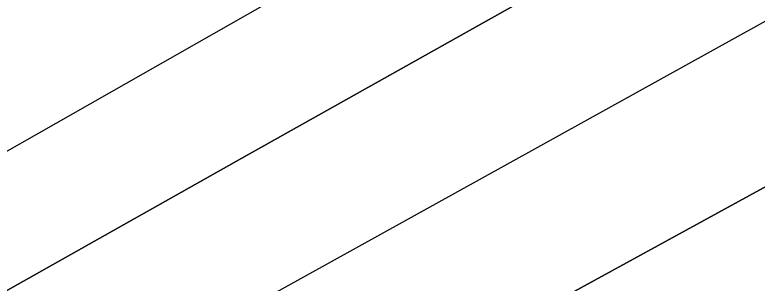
# Model space of a CAD drawing. Extents: x 3445503 to 3483459, y 540493 to 566012.
# Drawn here: x 3477357.3 to 3477462.8, y 552118.9 to 552157 of the extents above; entities that cross this region are included whole.
import ezdxf

# ---------------------------------------------------------------- set-up
doc = ezdxf.new("R2010")
doc.units = 0
for name, color, linetype in [('V-RIVR-EDGE', 7, 'Continuous'), ('V-TOPO-DPTH', 7, 'Continuous'), ('V-TOPO-MINR', 7, 'Continuous'), ('V-TOPO-WATR', 7, 'Continuous')]:
    doc.layers.add(name, color=color, linetype=linetype)

msp = doc.modelspace()

# ---------------------------------------------------------------- linework, layer by layer
at = {"layer": 'V-RIVR-EDGE'}
msp.add_spline([(3477967.3848833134, 552440.8059690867), (3477956.324274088, 552434.4645256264), (3477946.922800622, 552428.2304005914), (3477938.2208844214, 552423.7327046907), (3477929.172198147, 552419.58349804), (3477921.163822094, 552414.388823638), (3477919.4179374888, 552411.2644546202), (3477918.3664526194, 552407.7907367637), (3477915.2291897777, 552404.3221764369), (3477908.61305155, 552399.8193230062), (3477903.741938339, 552398.0932089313), (3477897.8270765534, 552396.0220439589), (3477895.3893709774, 552394.2899127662), (3477890.1714876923, 552392.9122879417), (3477887.3861524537, 552391.1810163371), (3477883.9004003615, 552387.3656859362), (3477874.497207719, 552380.4363015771), (3477864.3996153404, 552373.8562660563), (3477857.0907965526, 552370.3980207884), (3477852.909785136, 552366.5844095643), (3477848.381144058, 552362.7716579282), (3477844.5451835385, 552357.9142981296), (3477836.8938926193, 552356.5426904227), (3477833.4090001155, 552353.0749896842), (3477830.613349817, 552347.1721621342), (3477822.605833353, 552342.3251173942), (3477810.0688162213, 552333.3176913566), (3477792.657247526, 552321.1936325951), (3477781.52192369, 552316.7019538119), (3477774.9023471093, 552310.8085817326), (3477768.981468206, 552306.3040091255), (3477763.756708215, 552302.1453470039), (3477759.9310627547, 552301.4595431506), (3477756.0985405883, 552297.9927020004), (3477741.122958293, 552286.9055151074), (3477723.7062320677, 552272.6956783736), (3477708.732368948, 552262.3037508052), (3477698.9806870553, 552255.0275963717), (3477689.5869498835, 552251.922138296), (3477683.6652113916, 552247.0699360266), (3477677.043915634, 552240.4813046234), (3477664.1601284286, 552231.8223678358), (3477659.2829980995, 552227.6628461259), (3477652.325247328, 552225.5942599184), (3477646.05759835, 552221.4381765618), (3477633.1695132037, 552211.0410914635), (3477593.4640879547, 552180.5476742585), (3477582.3218874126, 552173.2749581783), (3477570.133359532, 552164.6143022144), (3477532.8716569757, 552138.2864238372), (3477506.055176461, 552118.5377213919), (3477500.1351571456, 552114.3807784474), (3477492.8237595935, 552109.879644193), (3477485.8591321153, 552105.0300206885), (3477479.9494278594, 552105.044633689), (3477473.686936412, 552102.974328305), (3477446.1786349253, 552084.6178636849), (3477429.4631851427, 552072.8397154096), (3477413.0962246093, 552061.4083372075), (3477403.3445427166, 552054.1321827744), (3477399.864807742, 552052.7502600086), (3477395.341324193, 552051.0232863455), (3477385.9467274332, 552047.5701986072), (3477366.105189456, 552036.8426756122), (3477295.433217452, 551995.3016125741), (3477256.0874561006, 551969.6741510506), (3477245.9924424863, 551964.1370045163), (3477236.5866710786, 551956.1647311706), (3477232.406519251, 551952.6987496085), (3477223.3586925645, 551948.89717262), (3477210.8268329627, 551941.975524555), (3477195.5096381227, 551933.3226048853), (3477189.23941038, 551928.1236325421), (3477182.2756424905, 551923.6216386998), (3477175.6646617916, 551921.2045632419), (3477171.836437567, 551919.4758704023), (3477168.3515450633, 551916.0081696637), (3477159.6496288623, 551911.5104737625), (3477143.6328767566, 551901.1211249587), (3477124.4848789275, 551889.6966234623), (3477117.871319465, 551886.2366590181), (3477112.3066661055, 551885.2075234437), (3477107.4346933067, 551883.1337797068), (3477100.8211338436, 551879.6738152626), (3477094.5517656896, 551874.8224725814), (3477091.412783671, 551870.6586529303), (3477085.147713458, 551867.54545856), (3477074.3548617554, 551860.9671422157), (3477058.344126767, 551853.011201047), (3477036.0640236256, 551840.203917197), (3477024.5707550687, 551831.5415420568), (3477014.1263926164, 551825.3099957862), (3477007.5162715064, 551823.2405499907), (3476990.806838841, 551813.8958093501), (3476960.862550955, 551794.5024728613), (3476943.4492630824, 551781.6831547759), (3476927.7818598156, 551771.9882057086), (3476905.500897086, 551758.8332921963), (3476879.0389229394, 551741.8647674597), (3476864.071076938, 551733.9062475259), (3476854.3211142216, 551727.325352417), (3476848.0526056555, 551722.8216393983), (3476839.70175747, 551719.7136025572), (3476833.4427043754, 551719.0338158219), (3476830.31231824, 551718.3462927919), (3476827.173336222, 551714.182473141), (3476822.9949035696, 551711.4117509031), (3476800.371468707, 551700.343474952), (3476764.179302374, 551684.7895373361), (3476719.29037737, 551666.8236817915), (3476694.587181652, 551658.1939710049), (3476687.274064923, 551652.9975774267), (3476681.7085519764, 551651.6208121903), (3476674.7516607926, 551649.8998556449), (3476665.709851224, 551648.5316862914), (3476648.669121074, 551645.7927688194), (3476639.2779626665, 551643.7301997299), (3476627.4490986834, 551639.9354994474), (3476617.009034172, 551635.4421014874), (3476607.2625098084, 551630.2517250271), (3476595.080858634, 551624.3721063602), (3476590.5590942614, 551623.3403920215), (3476578.3920560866, 551623.3704776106), (3476574.5664106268, 551622.6846737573), (3476569.6944378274, 551620.6109300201), (3476563.7744185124, 551616.4539870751), (3476559.595126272, 551613.3356351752), (3476542.5552557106, 551610.944347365), (3476516.4692776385, 551605.4467418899), (3476500.8139086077, 551600.6186080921), (3476493.860455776, 551600.2881701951), (3476490.382439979, 551599.6015067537), (3476484.8160674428, 551597.8771118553), (3476475.769959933, 551594.7707941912), (3476466.7143969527, 551587.8405502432), (3476459.750629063, 551583.3385564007), (3476454.1842565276, 551581.6141615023), (3476446.5243697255, 551576.7662571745), (3476440.255001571, 551571.9149144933), (3476435.0311011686, 551568.1038820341), (3476422.854607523, 551564.3100413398), (3476402.3126526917, 551551.4984595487), (3476381.420489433, 551537.6448483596), (3476372.0198755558, 551531.7583529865), (3476359.8339264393, 551524.140586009), (3476350.7740655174, 551515.4721937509), (3476342.071289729, 551510.6268681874), (3476327.10172455, 551501.9730889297), (3476312.481508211, 551494.0137094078), (3476294.027910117, 551482.2398590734), (3476278.3630856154, 551473.5877989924), (3476258.5155305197, 551460.4268683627), (3476247.7175212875, 551451.7627740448), (3476240.7477362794, 551444.8273725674), (3476231.3445436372, 551437.8979882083), (3476220.5534111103, 551432.0149311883), (3476209.412070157, 551425.0898447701), (3476201.752183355, 551420.2419404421), (3476188.86323862, 551409.4972256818), (3476180.8488454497, 551401.8691436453), (3476169.01310476, 551395.2934060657), (3476157.8666062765, 551386.2825416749), (3476151.592940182, 551379.6930506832), (3476140.805246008, 551375.200512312), (3476129.659607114, 551366.5372775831), (3476121.6409160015, 551357.171047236), (3476113.974152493, 551349.5421056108), (3476103.18130079, 551342.9637892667), (3476089.95590104, 551336.7391197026), (3476064.211535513, 551328.8072470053), (3476038.8070633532, 551317.7458477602), (3476021.0538821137, 551308.0560562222), (3476001.9050246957, 551296.2839250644), (3475987.974050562, 551285.889418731), (3475980.311584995, 551279.9986254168), (3475968.8286314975, 551275.5078062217), (3475961.8691615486, 551272.74396069), (3475958.38169028, 551268.2333709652), (3475953.4976832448, 551261.2928119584), (3475933.6613027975, 551252.651066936), (3475913.8197648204, 551241.923543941), (3475899.54373979, 551232.5727861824), (3475888.3989604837, 551224.2571811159), (3475872.030280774, 551212.1305435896), (3475859.1439148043, 551202.4287178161), (3475843.822422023, 551192.0376498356), (3475828.851137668, 551182.688611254), (3475807.6165022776, 551170.9216376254), (3475790.902771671, 551159.8387486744), (3475778.359737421, 551148.3979150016), (3475750.8454188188, 551127.6080427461), (3475732.386663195, 551113.7484144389), (3475710.1082792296, 551101.6363899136), (3475688.5242950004, 551089.1750165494), (3475657.5457140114, 551073.2605554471), (3475627.610881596, 551057.6911452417), (3475610.205330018, 551048.0004941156), (3475592.8023572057, 551039.3527319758), (3475578.883417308, 551033.8250409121), (3475567.7575489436, 551033.1572884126), (3475559.4084199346, 551030.7445108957), (3475547.22161123, 551022.7791142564), (3475531.193684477, 551007.8705798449), (3475514.128026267, 550995.0504021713), (3475489.7561280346, 550979.8148682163), (3475462.248686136, 550961.8060332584), (3475436.832179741, 550945.8778187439), (3475412.1117922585, 550930.2955147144), (3475404.102556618, 550924.7532106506), (3475394.356891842, 550919.9104638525), (3475383.5657593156, 550914.0274068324), (3475369.9892915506, 550906.4130782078), (3475361.2813582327, 550899.4819746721), (3475348.7563753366, 550895.3413639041), (3475341.099067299, 550891.5363485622), (3475331.346525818, 550883.9125644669), (3475319.5056275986, 550875.251048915), (3475304.183275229, 550864.5123512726), (3475282.257678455, 550854.4852451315), (3475261.025621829, 550843.7611604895), (3475243.971997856, 550835.8077980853), (3475209.5136818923, 550818.5114142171), (3475176.085361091, 550795.9980066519), (3475149.619948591, 550777.6389632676), (3475114.789934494, 550750.6098084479), (3475097.3766466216, 550737.7904903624), (3475087.6146496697, 550726.3427799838), (3475078.202861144, 550715.9370990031), (3475072.9712244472, 550708.9973995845), (3475070.5317996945, 550706.5700090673), (3475067.0529243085, 550705.5357159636), (3475062.1826706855, 550704.1572315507), (3475055.2206219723, 550700.3504970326), (3475048.2534157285, 550694.4579845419), (3475043.3668299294, 550686.4745365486), (3475033.264080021, 550677.8087230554), (3475023.50638101, 550668.099160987), (3475018.97344199, 550662.5482610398), (3475016.528000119, 550657.6874628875), (3475015.1288855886, 550654.2146046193), (3475012.339252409, 550650.7451847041), (3475004.6767868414, 550644.8543913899), (3475000.49319666, 550639.9978911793), (3474998.0511931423, 550636.527611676), (3474987.9467240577, 550627.1665388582), (3474974.703272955, 550613.6416463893), (3474958.329435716, 550599.4292308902), (3474946.4885374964, 550590.7677153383), (3474937.4321149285, 550583.4898417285), (3474926.2856164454, 550574.4789773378), (3474912.7005527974, 550563.388352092), (3474895.6417712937, 550553.3492117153), (3474877.8877304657, 550543.3117905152), (3474859.783481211, 550532.2323399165), (3474849.689327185, 550527.0428230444), (3474846.203575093, 550523.2274926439), (3474838.546267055, 550519.4224773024), (3474826.015267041, 550512.8484588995), (3474803.3961301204, 550503.518331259), (3474763.728526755, 550488.3206191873), (3474757.461737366, 550484.5121654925), (3474754.3296320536, 550483.1293831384), (3474743.1960273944, 550479.3329636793), (3474732.059843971, 550474.4936552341), (3474701.4383481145, 550462.4022608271), (3474681.260355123, 550456.1947830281), (3474669.430631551, 550452.0524530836), (3474656.205231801, 550445.8277835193), (3474651.328101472, 550441.6682618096), (3474649.580497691, 550437.8486334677), (3474646.428621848, 550428.4703688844), (3474639.474309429, 550427.7923013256), (3474629.0385428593, 550425.0370516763), (3474622.08423044, 550424.3589841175), (3474617.2174151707, 550424.3710183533), (3474614.0844502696, 550422.6406063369), (3474611.296536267, 550419.8664457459), (3474606.4228442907, 550417.0974426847), (3474599.8170211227, 550416.7661451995), (3474592.512500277, 550415.0460482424), (3474584.1633712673, 550412.633270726), (3474580.6801979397, 550409.8608293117), (3474579.97806191, 550407.0815111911), (3474579.2707683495, 550402.2164150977), (3474577.524024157, 550398.7444164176), (3474572.3009833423, 550395.2810136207), (3474569.5259631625, 550397.7212979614), (3474568.8350017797, 550399.4611654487), (3474566.39901538, 550398.4242935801), (3474565.003339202, 550396.3419539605), (3474560.8317832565, 550396.3522690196), (3474558.046448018, 550394.620997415), (3474557.349469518, 550393.9274572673), (3474552.8216880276, 550390.4623352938), (3474550.030335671, 550386.2976560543), (3474547.2398429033, 550382.480606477), (3474544.4553672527, 550381.0969645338), (3474541.6777683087, 550382.4943598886), (3474539.93876041, 550382.1510281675), (3474539.237483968, 550379.7193397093), (3474537.4838630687, 550373.4663037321), (3474536.4297994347, 550368.9496968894), (3474533.638447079, 550364.7850176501), (3474528.767333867, 550363.058903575), (3474524.9425479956, 550362.7207293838), (3474521.1297963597, 550367.2493704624), (3474518.3504782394, 550367.9515064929), (3474514.8690240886, 550365.8743244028), (3474513.4733479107, 550363.7919847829), (3474515.539355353, 550355.7913450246), (3474514.1368024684, 550350.9279681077), (3474510.6458928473, 550345.0268597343), (3474504.717277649, 550337.393620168), (3474501.5877511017, 550337.0537268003), (3474494.9827875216, 550337.0700589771), (3474490.1151126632, 550336.7344635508), (3474486.2911863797, 550336.7439190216), (3474483.5049915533, 550334.665017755), (3474481.7616857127, 550332.5835377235), (3474479.668171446, 550329.4600282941), (3474476.1884364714, 550328.0781055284), (3474468.885634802, 550327.0532678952), (3474462.629160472, 550327.4163701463), (3474450.808032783, 550326.750336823), (3474441.4194531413, 550325.7306567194), (3474433.070324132, 550323.3178792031), (3474424.3727058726, 550320.5583316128), (3474416.3677681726, 550316.7541758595), (3474412.183318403, 550311.5500459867), (3474406.9585584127, 550307.3913838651), (3474397.2111744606, 550301.8533777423), (3474391.99586994, 550301.5186419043), (3474386.088744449, 550302.5761438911), (3474381.571278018, 550303.282577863), (3474374.9663144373, 550303.29891004), (3474367.313304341, 550301.232043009), (3474361.396723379, 550298.4656187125), (3474352.692228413, 550292.9250338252), (3474347.1249962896, 550290.8530092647), (3474344.6941674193, 550291.9019153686), (3474343.6555763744, 550293.6426424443), (3474340.8745390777, 550293.6495191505), (3474339.4754245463, 550290.1766608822), (3474332.171763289, 550288.804193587), (3474327.3015096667, 550287.4257091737), (3474316.868321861, 550285.713348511), (3474310.6084091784, 550284.6859321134), (3474304.3545136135, 550286.0919233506), (3474293.2303644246, 550286.119430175), (3474261.933379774, 550282.0252371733), (3474232.365087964, 550274.1028199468), (3474219.840105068, 550269.962209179), (3474206.624160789, 550267.5614658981), (3474200.707579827, 550264.7950416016), (3474193.397901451, 550260.9891666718), (3474172.5229299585, 550254.0881487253), (3474156.866701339, 550248.9123852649), (3474145.3846074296, 550244.7691957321), (3474138.0800865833, 550243.0490987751), (3474131.475123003, 550243.0654309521), (3474123.8212533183, 550240.6509342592), (3474116.8617833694, 550237.8870887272), (3474100.516312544, 550235.1464520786), (3474090.0865630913, 550234.8246100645), (3474081.393242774, 550233.8032107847), (3474068.173860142, 550230.0119488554), (3474051.4764617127, 550225.5340234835), (3474039.295670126, 550220.0020344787), (3474031.2976091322, 550218.9789160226), (3474029.5560224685, 550217.5926953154), (3474028.8504480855, 550213.4228585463), (3474027.1131593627, 550213.77478615), (3474025.036836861, 550217.603869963), (3474021.9098890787, 550218.3068655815), (3474017.0361971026, 550215.53786252), (3474014.6010702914, 550214.8486203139), (3474009.387484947, 550215.2091437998), (3474003.125853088, 550213.4864680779), (3473996.173259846, 550213.5036598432), (3473986.43791013, 550212.8324689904), (3473971.4812387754, 550209.3931346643), (3473947.8217916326, 550201.1084747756), (3473927.9965858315, 550196.985915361), (3473915.481058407, 550196.6692308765), (3473910.9584344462, 550195.2898868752), (3473900.519229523, 550191.1441185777), (3473896.3399372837, 550188.0257666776), (3473890.081743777, 550187.6936096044), (3473880.6914449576, 550185.9786701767), (3473877.557620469, 550183.9006284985), (3473876.1593655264, 550180.7753998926), (3473870.9371843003, 550177.6596267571), (3473863.28589338, 550176.2880190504), (3473852.851845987, 550174.2280287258), (3473846.584197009, 550170.071945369), (3473843.4469341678, 550166.6033850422), (3473829.887658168, 550165.9416496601), (3473817.364394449, 550162.4962982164), (3473797.202733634, 550162.8937839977), (3473790.9393825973, 550160.4758489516), (3473774.2359670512, 550153.5645159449), (3473761.365933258, 550150.4676537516), (3473751.280375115, 550148.7544335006), (3473741.5476041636, 550149.1261316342), (3473732.1598841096, 550148.454081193), (3473721.729275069, 550147.7846095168), (3473708.5133307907, 550145.3838662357), (3473703.986408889, 550142.266373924), (3473699.8036782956, 550137.7575033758), (3473693.194416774, 550136.035687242), (3473684.503675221, 550136.0571769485), (3473676.5099121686, 550136.7722068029), (3473667.814872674, 550135.055548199), (3473650.414478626, 550127.4506750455), (3473634.408041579, 550121.2328821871), (3473613.526193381, 550111.5508269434), (3473599.600376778, 550103.2420985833), (3473599.594359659, 550100.8086909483), (3473599.5814658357, 550095.5942460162), (3473597.494828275, 550095.2517738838), (3473595.7566799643, 550095.256071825), (3473589.510520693, 550099.7907300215), (3473582.56308498, 550101.8936997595), (3473571.0870081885, 550100.1839178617), (3473560.30189278, 550096.7342684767), (3473548.8086242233, 550088.071893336), (3473541.4937883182, 550082.1802404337), (3473536.968585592, 550079.7580074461), (3473530.7095324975, 550079.0782207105), (3473522.3793144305, 550084.3132957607), (3473518.5588265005, 550085.7132698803), (3473509.867225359, 550085.3871299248), (3473487.609471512, 550081.6182172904), (3473463.9594798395, 550077.1574836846), (3473450.746973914, 550076.1472590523), (3473424.3279791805, 550076.5602174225), (3473415.2904675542, 550076.9301963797), (3473413.20039164, 550075.1972055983), (3473411.1094561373, 550073.1165851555), (3473410.044217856, 550064.0807927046), (3473387.095502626, 550062.0517475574), (3473385.3573543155, 550062.0560454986), (3473385.029495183, 550070.052387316), (3473384.336814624, 550071.0969954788), (3473381.21072643, 550072.1476207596), (3473364.172575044, 550070.4515922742), (3473359.2988830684, 550067.6825892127), (3473346.088955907, 550067.7152535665), (3473344.347369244, 550066.3290328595), (3473345.0245772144, 550059.0270907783), (3473343.6306202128, 550057.6400104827), (3473340.5079703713, 550060.081154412), (3473338.0840182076, 550063.9110978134), (3473333.2163433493, 550063.575502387), (3473315.824545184, 550059.4469258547), (3473309.9062450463, 550055.9852422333), (3473306.770701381, 550053.2119412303), (3473302.2523753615, 550053.57074554), (3473296.6954582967, 550055.6702769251), (3473292.871532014, 550055.6797323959), (3473289.7351287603, 550052.5588017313), (3473286.6013042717, 550050.4807600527), (3473283.1284460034, 550051.8798745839), (3473279.3070984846, 550052.9322190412), (3473267.4816728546, 550050.5280374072)], degree=3, dxfattribs=at)
at = {"layer": 'V-TOPO-DPTH'}
for points in [[(3476574.255510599, 551672.8940099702), (3477109.1992653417, 551978.0890694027), (3477179.367923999, 552018.0195718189), (3477249.594734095, 552057.8472751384), (3477319.9087713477, 552097.5207798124), (3477390.2809600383, 552137.0914853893), (3477509.302723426, 552203.8463667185), (3477520.1952509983, 552209.9842869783), (3477531.0712545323, 552216.1512135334), (3477541.922472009, 552222.3616495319), (3477552.7571654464, 552228.601091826), (3477946.0549162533, 552456.1419133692), (3478017.46054152, 552497.6908075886), (3478088.7269689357, 552539.4757630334), (3478159.784599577, 552581.6148103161), (3478230.7030323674, 552623.9899188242), (3478314.906419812, 552674.5877520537), (3478343.628552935, 552691.8246234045), (3478372.363750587, 552709.039659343), (3478401.1185450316, 552726.221942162), (3478429.8864040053, 552743.3823895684)], [(3478429.8864040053, 552743.3823895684), (3478401.1185450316, 552726.221942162), (3478372.363750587, 552709.039659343), (3478343.628552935, 552691.8246234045), (3478314.906419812, 552674.5877520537), (3478230.7030323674, 552623.9899188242), (3478159.784599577, 552581.6148103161), (3478088.7269689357, 552539.4757630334), (3478017.46054152, 552497.6908075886), (3477946.0549162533, 552456.1419133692), (3477552.7571654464, 552228.601091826), (3477541.922472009, 552222.3616495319), (3477531.0712545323, 552216.1512135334), (3477520.1952509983, 552209.9842869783), (3477509.302723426, 552203.8463667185), (3477390.2809600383, 552137.0914853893), (3477319.9087713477, 552097.5207798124), (3477249.594734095, 552057.8472751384), (3477179.367923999, 552018.0195718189), (3477109.1992653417, 551978.0890694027), (3476574.255510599, 551672.8940099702)], [(3476984.1065376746, 551869.8438903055), (3477073.7123583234, 551919.1539754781), (3477496.0902263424, 552150.2348436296), (3477525.0491269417, 552166.1993367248), (3477553.9386453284, 552182.2874824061), (3477582.7240903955, 552198.561106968), (3477611.4401532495, 552214.9583841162), (3477677.6885007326, 552253.0701664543), (3477739.359434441, 552288.8149175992), (3477800.8740350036, 552324.8247556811), (3477862.154135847, 552361.2322241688), (3477923.277903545, 552397.9047795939), (3478362.9417434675, 552663.630811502), (3478377.0355903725, 552672.1285046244), (3478391.141413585, 552680.606222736), (3478405.2652012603, 552689.0539783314), (3478419.4009652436, 552697.4817589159)], [(3478419.4009652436, 552697.4817589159), (3478405.2652012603, 552689.0539783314), (3478391.141413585, 552680.606222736), (3478377.0355903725, 552672.1285046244), (3478362.9417434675, 552663.630811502), (3477923.277903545, 552397.9047795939), (3477862.154135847, 552361.2322241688), (3477800.8740350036, 552324.8247556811), (3477739.359434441, 552288.8149175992), (3477677.6885007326, 552253.0701664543), (3477611.4401532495, 552214.9583841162), (3477582.7240903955, 552198.561106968), (3477553.9386453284, 552182.2874824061), (3477525.0491269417, 552166.1993367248), (3477496.0902263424, 552150.2348436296), (3477073.7123583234, 551919.1539754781), (3476984.1065376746, 551869.8438903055)]]:
    msp.add_lwpolyline(points, dxfattribs=at)
at = {"layer": 'V-TOPO-MINR'}
for points in [[(3476580.5182835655, 551696.8923635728), (3477400.3642529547, 552162.8427273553), (3477420.4436593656, 552174.2539443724), (3477440.523461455, 552185.6644650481), (3477460.6038570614, 552197.0739412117), (3477480.684648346, 552208.4827210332), (3477515.0673219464, 552228.0158457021), (3477517.954654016, 552229.6617513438), (3477520.8387605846, 552231.3132707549), (3477523.718028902, 552232.9732108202), (3477526.594071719, 552234.6387646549), (3478156.929542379, 552600.9051105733), (3478191.422587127, 552621.0418575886), (3478225.860541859, 552641.2719495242), (3478260.215861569, 552661.6420588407), (3478294.516091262, 552682.1055130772), (3478328.781921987, 552702.627403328), (3478363.05697954, 552723.1338597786), (3478397.345877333, 552743.6171655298), (3478431.644001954, 552764.0850374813)], [(3476574.255510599, 551672.8940099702), (3477109.1992653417, 551978.0890694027), (3477179.367923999, 552018.0195718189), (3477249.594734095, 552057.8472751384), (3477319.9087713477, 552097.5207798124), (3477390.2809600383, 552137.0914853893), (3477509.302723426, 552203.8463667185), (3477520.1952509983, 552209.9842869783), (3477531.0712545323, 552216.1512135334), (3477541.922472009, 552222.3616495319), (3477552.7571654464, 552228.601091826), (3477946.0549162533, 552456.1419133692), (3478017.46054152, 552497.6908075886), (3478088.7269689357, 552539.4757630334), (3478159.784599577, 552581.6148103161), (3478230.7030323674, 552623.9899188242), (3478314.906419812, 552674.5877520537), (3478343.628552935, 552691.8246234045), (3478372.363750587, 552709.039659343), (3478401.1185450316, 552726.221942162), (3478429.8864040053, 552743.3823895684)], [(3476950.135472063, 551869.3981057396), (3477068.2001181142, 551936.0678455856), (3477186.518109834, 552002.2869341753), (3477305.0049986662, 552068.205588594), (3477502.9610690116, 552177.8422192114), (3477522.5679638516, 552188.7678909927), (3477542.136679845, 552199.7611130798), (3477561.6481275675, 552210.8556606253), (3477581.121396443, 552222.0177584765), (3477744.949059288, 552316.4891162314), (3477846.1361517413, 552375.2282500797), (3477947.094765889, 552434.3549423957), (3478047.710662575, 552494.0629724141), (3478148.098080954, 552554.1585609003), (3478338.86670358, 552669.1082901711), (3478360.2912361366, 552681.9943078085), (3478381.72959887, 552694.8572327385), (3478403.188706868, 552707.6855186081), (3478424.661645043, 552720.4907117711)]]:
    msp.add_lwpolyline(points, dxfattribs=at)
at = {"layer": 'V-TOPO-WATR'}
msp.add_lwpolyline([(3476984.1065376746, 551869.8438903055), (3477073.7123583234, 551919.1539754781), (3477496.0902263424, 552150.2348436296), (3477525.0491269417, 552166.1993367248), (3477553.9386453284, 552182.2874824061), (3477582.7240903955, 552198.561106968), (3477611.4401532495, 552214.9583841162), (3477677.6885007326, 552253.0701664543), (3477739.359434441, 552288.8149175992), (3477800.8740350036, 552324.8247556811), (3477862.154135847, 552361.2322241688), (3477923.277903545, 552397.9047795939), (3478362.9417434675, 552663.630811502), (3478377.0355903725, 552672.1285046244), (3478391.141413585, 552680.606222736), (3478405.2652012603, 552689.0539783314), (3478419.4009652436, 552697.4817589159)], dxfattribs=at)

doc.saveas('drawing.dxf')
